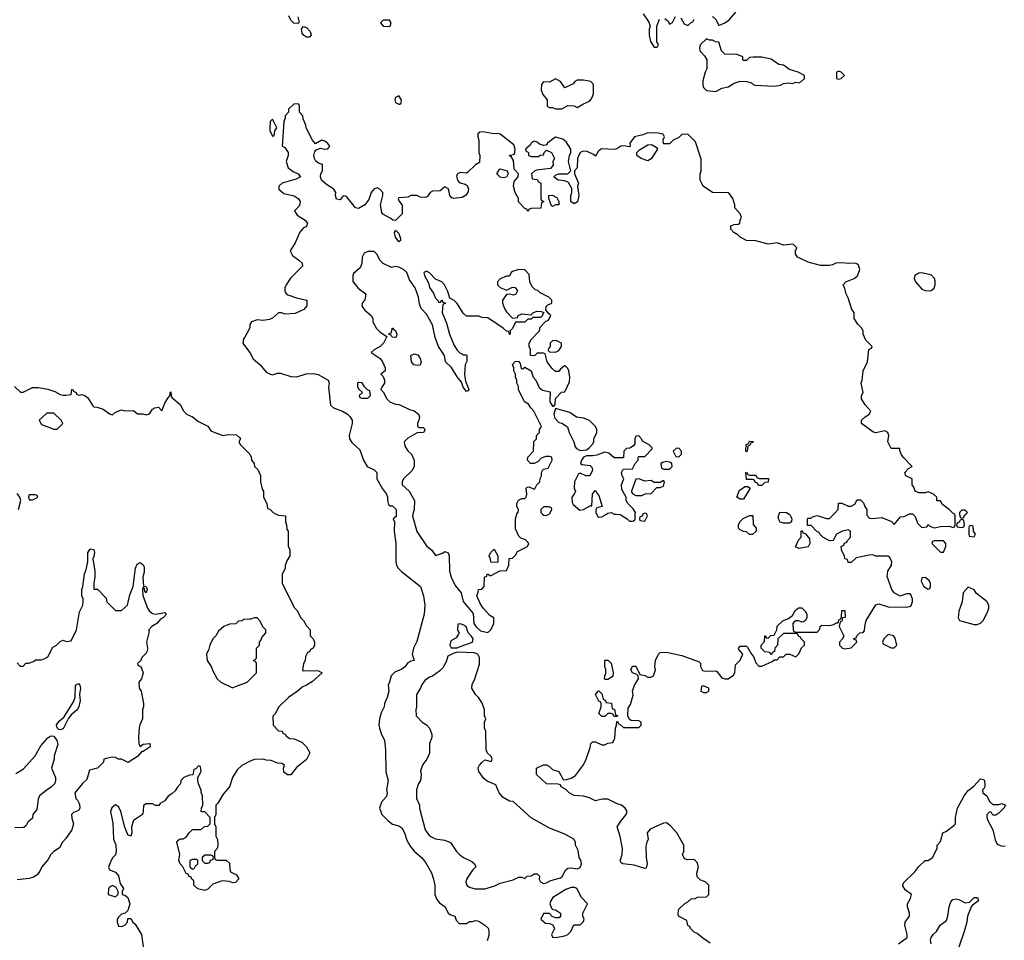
# Model space of a CAD drawing. Header units: inches. Extents: x 2348352 to 2479776, y 460422 to 613655.
# Tile 436 of 590: x 2398507 to 2404905, y 577233 to 583211. Entities that reach past the tile are written whole.
import ezdxf

# ---------------------------------------------------------------- set-up
doc = ezdxf.new("R2010")
doc.units = ezdxf.units.IN
doc.header["$MEASUREMENT"] = 0
for name, color, linetype in [('C3597', 7, 'Continuous'), ('C3598', 7, 'Continuous'), ('C4507', 7, 'Continuous'), ('C4508', 7, 'Continuous')]:
    doc.layers.add(name, color=color, linetype=linetype)

msp = doc.modelspace()

# ---------------------------------------------------------------- linework, layer by layer
at = {"layer": 'C3597', "color": 4}
for points, elevation in [([(2398490, 579034), (2398510, 579014), (2398530, 579014), (2398548.4, 579031.6), (2398567.3, 579032.7), (2398596.4, 579043.6), (2398610, 579054), (2398650, 579054), (2398670, 579062), (2398690, 579074), (2398723.1, 579136.9), (2398746, 579150), (2398770, 579174), (2398790, 579182), (2398810, 579174), (2398842, 579178), (2398876, 579250), (2398895.1, 579364.9), (2398918, 579410), (2398920.9, 579430), (2398919.5, 579450), (2398911.8, 579470), (2398911.5, 579510), (2398918, 579530), (2398927.8, 579610), (2398939.3, 579640.7), (2398949.6, 579690), (2398949.7, 579750), (2398964, 579770), (2398970, 579776), (2398990, 579771), (2398992.5, 579752.5), (2398990, 579726), (2398982, 579710), (2398996.3, 579630), (2398996, 579590), (2398988.6, 579551.4), (2398990, 579514), (2399012.7, 579512.7), (2399070, 579454), (2399074, 579430), (2399130, 579374), (2399170, 579374), (2399208, 579410), (2399222.7, 579477.3), (2399245.2, 579530), (2399260.5, 579650), (2399270, 579674.8), (2399290, 579686), (2399310, 579671.3), (2399315.6, 579655.6), (2399315.8, 579624.2), (2399306.8, 579590), (2399312, 579532), (2399330, 579531), (2399336, 579510), (2399328.4, 579488.4), (2399320.4, 579500.4), (2399318, 579518), (2399310, 579526), (2399306, 579510), (2399308, 579472), (2399338, 579390), (2399351, 579370), (2399370, 579354.8), (2399390, 579350.7), (2399450, 579362), (2399462, 579350), (2399442, 579330), (2399422, 579318), (2399398.8, 579290), (2399366, 579270), (2399346.8, 579250), (2399346, 579230), (2399331.3, 579170), (2399338.8, 579130), (2399336, 579110), (2399330, 579098), (2399302, 579070), (2399294, 579050), (2399274, 579030), (2399278, 579018), (2399294, 579010), (2399310.7, 578970.7), (2399298, 578930), (2399282, 578910), (2399284.7, 578870), (2399296, 578850), (2399312, 578770), (2399312, 578750), (2399304.7, 578730), (2399304.7, 578670), (2399287.3, 578632.7), (2399284.5, 578615.5), (2399278.8, 578550), (2399281, 578510), (2399290, 578492), (2399310, 578506), (2399351.1, 578511.1), (2399354, 578510), (2399354.8, 578490), (2399310, 578459), (2399302, 578458), (2399272.7, 578427.3), (2399211.6, 578388.4), (2399170, 578408.7), (2399150, 578408.7), (2399130, 578419), (2399110, 578422), (2399070, 578414), (2399054, 578410), (2399052, 578390), (2399012, 578350), (2398962, 578338), (2398944, 578276), (2398916, 578250), (2398866, 578190), (2398872.7, 578152.7), (2398883.6, 578143.6), (2398896.8, 578116.8), (2398898.8, 578090), (2398890, 578075.3), (2398856.9, 578063.1), (2398844.7, 578050), (2398846.4, 578026.4), (2398858, 577990), (2398846, 577950), (2398807.1, 577892.9), (2398784.7, 577870), (2398766.4, 577833.6), (2398730, 577809.2), (2398710.8, 577790), (2398690, 577755.3), (2398651, 577710), (2398639.1, 577680.9), (2398622, 577658), (2398598, 577642), (2398570, 577633.2), (2398490, 577625.2)], 92), ([(2400000, 579317.7), (2399963.6, 579316.4), (2399951.6, 579308.4), (2399930, 579306), (2399911.6, 579288.4), (2399870, 579286), (2399834, 579270), (2399799.6, 579240.4), (2399782, 579210), (2399762, 579190), (2399742, 579150), (2399736.9, 579123.1), (2399722, 579090), (2399724.7, 579050), (2399750.9, 579010.9), (2399762, 578982), (2399791.6, 578931.6), (2399814, 578910), (2399890, 578872), (2399910, 578882), (2399986, 578910), (2400000, 578924)], 96), ([(2398482.9, 578317.1), (2398533.1, 578346.9), (2398607.6, 578430), (2398644.5, 578495.5), (2398690, 578548.4), (2398710, 578560.5), (2398730, 578558), (2398748, 578530), (2398754.8, 578505.2), (2398731.3, 578430), (2398731.1, 578408.9), (2398714, 578350), (2398741, 578290), (2398741, 578270), (2398734.8, 578250), (2398712.8, 578227.2), (2398687.5, 578212.5), (2398636, 578170), (2398627.3, 578150), (2398618, 578082), (2398592, 578050), (2398590, 578026), (2398561, 577999), (2398550, 577978), (2398534, 577966), (2398476, 577964)], 88), ([(2400000, 578393.3), (2399950, 578368.7), (2399920.7, 578339.3), (2399891.3, 578290), (2399871.3, 578230), (2399830, 578182), (2399796, 578124), (2399782, 578110), (2399782, 578050), (2399774, 578030), (2399774, 577990), (2399782, 577970), (2399782, 577910), (2399792.7, 577887.3), (2399794, 577850), (2399791.6, 577828.4), (2399774, 577810), (2399774, 577770), (2399778, 577758), (2399790, 577754), (2399850, 577754), (2399870, 577734), (2399872.7, 577692.7), (2399878, 577678), (2399916.9, 577656.9), (2399931.1, 577631.1), (2399910, 577609.2), (2399890, 577605.2), (2399870, 577615.3), (2399822, 577618), (2399762, 577598), (2399730, 577565.2), (2399710, 577557.2), (2399666, 577566), (2399638, 577590), (2399638, 577618), (2399626, 577630), (2399622, 577642), (2399608, 577648), (2399602, 577662), (2399590, 577666), (2399568, 577710), (2399549.1, 577729.1), (2399542, 577750), (2399548, 577790), (2399528.7, 577870), (2399538, 577882), (2399549.2, 577890.8), (2399570, 577891.3), (2399590, 577902), (2399609.1, 577930.9), (2399630, 577952), (2399687.3, 577952.7), (2399708.4, 577971.6), (2399730, 577974), (2399746, 577990), (2399746, 578030), (2399710, 578066), (2399690, 578066), (2399686, 578070), (2399688, 578090), (2399698, 578110), (2399695.3, 578170), (2399687.3, 578192.7), (2399687.3, 578207.3), (2399668.4, 578248.4), (2399666, 578270), (2399666, 578290), (2399686, 578330), (2399682, 578362), (2399670, 578366), (2399652.7, 578347.3), (2399638, 578342), (2399632.7, 578307.3), (2399610, 578306), (2399574, 578290), (2399554, 578270), (2399551.6, 578248.4), (2399530, 578226), (2399516.9, 578203.1), (2399496.9, 578183.1), (2399471.6, 578168.4), (2399450, 578138), (2399419.6, 578120.4), (2399410.9, 578109.1), (2399390, 578109), (2399370, 578118), (2399330, 578118), (2399311.6, 578108.4), (2399310.8, 578070), (2399304.7, 578050), (2399246, 578010), (2399234.8, 577970), (2399236, 577930), (2399230, 577908), (2399210, 577918), (2399190, 577968), (2399163.7, 578070), (2399150, 578102), (2399130, 578113.2), (2399106, 578094), (2399098, 578070), (2399112.7, 577992.7), (2399118, 577890), (2399132, 577852), (2399134.9, 577810), (2399130, 577788), (2399112, 577770), (2399096.9, 577743.1), (2399084.7, 577704.7), (2399092, 577690), (2399130, 577674.8), (2399150, 577651.3), (2399161, 577601), (2399182, 577570), (2399174, 577550), (2399174, 577530), (2399190, 577526), (2399210.5, 577510.5), (2399222.8, 577470), (2399210, 577426), (2399192, 577408), (2399170, 577402), (2399150, 577382), (2399141, 577370), (2399141, 577350), (2399150, 577324.7), (2399170, 577322), (2399190, 577332), (2399208, 577350), (2399210, 577374), (2399230, 577374), (2399242, 577350), (2399256.8, 577336.8), (2399298.8, 577270), (2399310.8, 577190)], 96)]:
    msp.add_lwpolyline(points, dxfattribs=dict(at, elevation=elevation))
for points, elevation in [([(2398770, 578599.6), (2398762.6, 578602.6), (2398751.7, 578611.7), (2398747.2, 578632.8), (2398764.4, 578655.6), (2398796.2, 578683.8), (2398857.7, 578782.3), (2398868.3, 578811.7), (2398869.8, 578890.2), (2398890, 578901), (2398898.8, 578890), (2398902.8, 578870), (2398896, 578830), (2398900.5, 578790), (2398892, 578748), (2398880.5, 578730), (2398842, 578698), (2398825.2, 578674.8), (2398790, 578607)], 88), ([(2399658, 577758), (2399630, 577758), (2399614, 577750), (2399614, 577710), (2399630, 577694), (2399642, 577698), (2399647.3, 577712.7), (2399666, 577730), (2399666, 577750)], 96), ([(2399750, 577786), (2399710, 577786), (2399694, 577770), (2399694, 577750), (2399710, 577734), (2399730, 577734), (2399742, 577738), (2399747.3, 577752.7), (2399762, 577758), (2399766, 577770), (2399762, 577782)], 96), ([(2399110, 577588), (2399090, 577578), (2399084.7, 577570), (2399082, 577530), (2399130, 577514), (2399147.3, 577532.7), (2399148, 577550), (2399135.3, 577575.3)], 96)]:
    msp.add_lwpolyline(points, close=True, dxfattribs=dict(at, elevation=elevation))
at = {"layer": 'C3598', "color": 4}
for points, elevation in [([(2400000, 581206.1), (2399970.9, 581149.1), (2399961, 581139), (2399958, 581110), (2400000, 581052.8)], 104), ([(2398474, 580830), (2398512.7, 580792.7), (2398530, 580792), (2398590, 580822), (2398630, 580822), (2398690, 580811.3), (2398736, 580796), (2398770, 580778), (2398790, 580772), (2398807.3, 580772.7), (2398842, 580778), (2398846, 580810), (2398850, 580812), (2398858, 580798), (2398874, 580790), (2398878, 580778), (2398894, 580774), (2398910, 580778), (2398930, 580771), (2398950, 580756), (2398982.8, 580702.8), (2398990, 580698), (2399010, 580696), (2399050, 580681), (2399090, 580651.3), (2399110, 580646), (2399130, 580662), (2399170, 580678), (2399190, 580672), (2399247.3, 580672.7), (2399272.7, 580652.7), (2399308.4, 580651.6), (2399330, 580646), (2399350, 580651), (2399370, 580682), (2399386, 580690), (2399410, 580696), (2399430, 580672), (2399450, 580722), (2399470, 580754), (2399486, 580770), (2399486, 580790), (2399490, 580794), (2399491.3, 580770), (2399496.9, 580756.9), (2399550, 580712), (2399571.1, 580671.1), (2399592, 580650), (2399630, 580631.3), (2399670, 580602), (2399730.9, 580570.9), (2399750, 580542), (2399785.4, 580525.4), (2399830, 580512), (2399862.7, 580517.3), (2399915.2, 580515.2), (2399936.9, 580496.9), (2399942, 580490), (2399932, 580470), (2399942, 580450), (2400000, 580392)], 96), ([(2398499, 580030), (2398515.3, 580090), (2398509, 580110), (2398490, 580135.3)], 96)]:
    msp.add_lwpolyline(points, dxfattribs=dict(at, elevation=elevation))
at = {"layer": 'C3598', "color": 4, "elevation": 96}
for points in [[(2398683.6, 580656.4), (2398634, 580610), (2398650, 580582), (2398730, 580551.3), (2398750, 580552), (2398788, 580590), (2398778, 580610), (2398730, 580655.3)], [(2398610, 580126), (2398570, 580126), (2398564.7, 580110), (2398570, 580094), (2398590, 580094), (2398610, 580102), (2398626, 580110), (2398622, 580122)]]:
    msp.add_lwpolyline(points, close=True, dxfattribs=at)
at = {"layer": 'C4507', "color": 4}
for points, elevation in [([(2400175, 580000), (2400190, 579994), (2400234, 579990), (2400234, 579950), (2400242, 579930), (2400243.6, 579903.6), (2400252, 579890), (2400252, 579790), (2400262, 579770), (2400262, 579730), (2400243.6, 579696.4), (2400232.7, 579667.3), (2400232, 579650), (2400212.7, 579607.3), (2400212.7, 579552.7), (2400290, 579394), (2400310, 579374), (2400332, 579330), (2400352, 579310), (2400370, 579274), (2400394, 579250), (2400394, 579210), (2400414, 579190), (2400422, 579170), (2400422, 579150), (2400414, 579130), (2400398, 579122), (2400390, 579106), (2400378, 579102), (2400363.6, 579076.4), (2400362, 579050), (2400352, 579030), (2400346, 578986), (2400350, 578982), (2400390, 578986), (2400450, 578982), (2400472, 578970), (2400410, 578914), (2400370, 578888.7), (2400342.8, 578877.2), (2400311.1, 578848.9), (2400254, 578810), (2400190, 578746), (2400170, 578706), (2400152.7, 578687.3), (2400154, 578630), (2400190, 578594), (2400214, 578590), (2400218, 578578), (2400234, 578570), (2400238, 578558), (2400263.6, 578543.6), (2400290, 578542), (2400339.8, 578519.8), (2400372, 578490), (2400392, 578450), (2400370, 578408), (2400305.4, 578354.6), (2400270, 578308), (2400248.4, 578308.4), (2400224.7, 578324.7), (2400222, 578350), (2400228, 578370), (2400210, 578382), (2400183.1, 578383.1), (2400140.4, 578400.4), (2400110, 578402), (2400090, 578408.7), (2400030, 578408), (2400000, 578393.3)], 96), ([(2400953.7, 580000), (2400954, 579986), (2400934, 579970), (2400942, 579950), (2400941, 579890), (2400950.8, 579810), (2400950.8, 579690), (2400956, 579670), (2400966, 579650), (2400987.9, 579627.9), (2401110.8, 579530.8), (2401131.3, 579470), (2401141, 579410), (2401136, 579350), (2401087.1, 579172.9), (2401066, 579130), (2401058, 579090), (2401071, 579050), (2401050, 579045.2), (2401030, 579034), (2401010, 579009.5), (2400990, 578994.5), (2400945.7, 578974.3), (2400920.7, 578950), (2400910.6, 578909.4), (2400901, 578890), (2400906, 578850), (2400896, 578810), (2400878, 578770), (2400876, 578750), (2400856, 578710), (2400846, 578670), (2400841, 578630), (2400844.7, 578610), (2400855.3, 578575.3), (2400878, 578530), (2400884.7, 578470), (2400886.2, 578326.2), (2400901.6, 578270), (2400890.8, 578210), (2400894.8, 578190), (2400890, 578166), (2400858, 578130), (2400844.7, 578090), (2400861, 578050), (2400898.8, 578010), (2400930, 577987.3), (2400970, 577976.3), (2400990, 577962.8), (2401007.7, 577930), (2401022.4, 577882.4), (2401044.1, 577844.1), (2401070, 577810.8), (2401118.8, 577770), (2401143, 577743), (2401182.8, 577670), (2401196, 577630), (2401204.7, 577590), (2401206, 577530), (2401216.9, 577496.9), (2401235.3, 577475.3), (2401271.3, 577450), (2401292, 577410), (2401310, 577398), (2401334, 577390), (2401343.6, 577363.6), (2401362, 577342), (2401410, 577342), (2401430, 577354), (2401450, 577354), (2401470, 577362), (2401490, 577358), (2401530, 577332), (2401550.9, 577310.9), (2401555.3, 577295.3), (2401555.3, 577264.7), (2401546, 577230)], 104), ([(2401061.8, 580000), (2401058.8, 579990), (2401088, 579888), (2401150, 579794), (2401185.5, 579765.5), (2401210, 579732), (2401254, 579746), (2401270, 579758), (2401292, 579750), (2401298, 579730), (2401301, 579630), (2401311, 579590), (2401336.9, 579536.9), (2401376, 579490), (2401390, 579432), (2401454.8, 579354.8), (2401458, 579290), (2401471.3, 579270), (2401502, 579242), (2401550, 579232), (2401568, 579250), (2401588, 579290), (2401587.3, 579327.3), (2401563.1, 579343.1), (2401518, 579390), (2401500.2, 579420.2), (2401478, 579470), (2401487.3, 579492.7), (2401488.4, 579511.6), (2401510, 579514), (2401526, 579530), (2401528, 579590), (2401542, 579598), (2401546, 579610), (2401551.6, 579611.6), (2401562, 579602), (2401570, 579602), (2401628.4, 579631.6), (2401670, 579634), (2401686, 579670), (2401687.3, 579712.7), (2401710, 579714), (2401730, 579734), (2401743.1, 579756.9), (2401808, 579790), (2401815.3, 579810), (2401810, 579818), (2401793.6, 579833.6), (2401764, 579844), (2401750, 579858), (2401730, 579906), (2401729.1, 579970.9), (2401737.4, 580000)], 108), ([(2402994.6, 577214.6), (2402946.3, 577246.3), (2402910, 577278), (2402890, 577286), (2402866, 577310), (2402862, 577322), (2402848.4, 577328.4), (2402842, 577362), (2402788.9, 577388.9), (2402786, 577410), (2402790, 577434), (2402828.9, 577471.1), (2402850, 577482), (2402870, 577502), (2402896.4, 577503.6), (2402912.7, 577512.7), (2402970, 577514), (2402986, 577530), (2402986, 577590), (2402966, 577610), (2402930, 577626), (2402910, 577646), (2402908.4, 577668.4), (2402918, 577710), (2402910, 577738), (2402890, 577758), (2402850, 577755.3), (2402830, 577762), (2402822, 577770), (2402815.3, 577790), (2402822, 577810), (2402822, 577850), (2402778, 577930), (2402736.5, 577976.5), (2402710, 577995.3), (2402690, 577994), (2402605.2, 577954.8), (2402584.7, 577930), (2402592, 577890), (2402582, 577870), (2402576.9, 577843.1), (2402578, 577770), (2402584.7, 577730), (2402578, 577702), (2402570, 577698), (2402500.4, 577720.4), (2402426, 577730), (2402415.3, 577735.3), (2402409, 577749), (2402421.2, 577790), (2402424, 577830), (2402410, 577906), (2402389, 577970), (2402412.9, 578007.1), (2402448.7, 578050), (2402455.3, 578070), (2402442, 578090), (2402418, 578110), (2402390, 578119), (2402330, 578148.7), (2402291.6, 578148.4), (2402250, 578138), (2402210, 578158), (2402170, 578168.7), (2402110, 578174), (2402078, 578190), (2402054.6, 578214.6), (2402026, 578230), (2402022, 578242), (2402007.3, 578247.3), (2401930, 578248), (2401866, 578310), (2401866, 578350), (2401910, 578372), (2401930, 578372), (2401950, 578362), (2401970, 578342), (2402011.3, 578330), (2402038, 578278), (2402054, 578274), (2402090, 578284.7), (2402118, 578302), (2402170, 578372), (2402188.7, 578410), (2402214.6, 578485.4), (2402218, 578510), (2402230, 578522), (2402250, 578522), (2402290, 578502), (2402310, 578502), (2402330, 578514), (2402362, 578518), (2402374.6, 578545.4), (2402378, 578610), (2402386, 578630), (2402387.3, 578652.7), (2402392.7, 578652.7), (2402398, 578638), (2402410, 578634), (2402430, 578614), (2402530, 578614), (2402546, 578630), (2402546, 578650), (2402530, 578658), (2402480.4, 578660.4), (2402470, 578666), (2402458, 578690), (2402460.4, 578739.6), (2402476.4, 578763.6), (2402494.6, 578825.4), (2402488.9, 578851.1), (2402502, 578890), (2402528, 578930), (2402526, 578950), (2402518, 578958), (2402488.9, 578968.9), (2402478, 578990), (2402490, 579012), (2402510, 579012), (2402538, 578958), (2402570, 578952), (2402590, 578942), (2402610, 578942), (2402626, 578950), (2402639, 578990), (2402635.3, 579010), (2402638, 579050), (2402658, 579090), (2402670, 579102), (2402710, 579104.7), (2402810, 579082.8), (2402922, 579042), (2402931.6, 579031.6), (2402932, 579010), (2402944.7, 578984.7), (2402961, 578981), (2403030, 578982), (2403038, 578978), (2403070, 578938), (2403090, 578931), (2403110, 578931), (2403145.6, 578954.4), (2403154, 578970), (2403158, 579022), (2403188.4, 579051.6), (2403206, 579090), (2403180.4, 579120.4), (2403178, 579130), (2403190, 579142), (2403230, 579142), (2403236.9, 579136.9), (2403262, 579090), (2403276, 579076), (2403290, 579034), (2403310, 579014), (2403330, 579014), (2403396.4, 579043.6), (2403410, 579054), (2403430, 579054), (2403447.3, 579072.7), (2403470, 579074), (2403488.4, 579091.6), (2403511.6, 579091.6), (2403550, 579074), (2403570, 579094), (2403588.4, 579131.6), (2403606, 579150), (2403606, 579170), (2403586, 579190), (2403582, 579202), (2403567.3, 579207.3), (2403562, 579222), (2403550, 579226), (2403470, 579226), (2403434, 579190), (2403431.6, 579148.4), (2403414, 579130), (2403412.7, 579107.3), (2403398, 579102), (2403390, 579086), (2403382, 579102), (2403350, 579106), (2403326, 579130), (2403326, 579150), (2403347.3, 579172.7), (2403348.9, 579211.1), (2403354, 579210), (2403358, 579198), (2403370, 579194), (2403388.4, 579211.6), (2403410, 579214), (2403428, 579250), (2403430, 579272), (2403468, 579310), (2403499, 579321), (2403530, 579342), (2403546, 579374), (2403569, 579391), (2403590, 579391.3), (2403611.1, 579371.1), (2403622, 579350), (2403622, 579330), (2403614, 579310), (2403599.6, 579300.4), (2403590, 579298), (2403570, 579308), (2403550, 579308), (2403539.6, 579300.4), (2403532, 579290), (2403534, 579250), (2403538, 579238), (2403550, 579234), (2403690, 579234), (2403707.3, 579252.7), (2403708.4, 579271.6), (2403720.4, 579279.6), (2403770, 579278), (2403796.4, 579283.6), (2403814, 579294), (2403826, 579294), (2403830, 579314), (2403842, 579318), (2403847.3, 579332.7), (2403850, 579374), (2403870, 579374), (2403871.3, 579330), (2403854, 579326), (2403850, 579306), (2403838, 579302), (2403832, 579270), (2403862, 579210), (2403854, 579190), (2403834, 579170), (2403834, 579150), (2403854, 579130), (2403870, 579126), (2403910, 579132), (2403946, 579170), (2403942, 579182), (2403930, 579186), (2403927.3, 579192.7), (2403942, 579198), (2403946, 579210), (2403966, 579230), (2403987.3, 579232.7), (2403996.4, 579243.6), (2403998, 579270), (2404008.7, 579310), (2404070, 579411.3), (2404090, 579418), (2404150, 579398), (2404270, 579396), (2404297.2, 579402.8), (2404309, 579430), (2404308.7, 579450), (2404297.2, 579477.2), (2404290, 579482), (2404270, 579482), (2404228.4, 579468.4), (2404188.9, 579488.9), (2404175.3, 579510), (2404144.7, 579595.3), (2404149, 579630), (2404173.2, 579670), (2404173.6, 579693.6), (2404160.4, 579720.4), (2404148.4, 579728.4), (2404070, 579728), (2404050, 579735.3), (2404026.4, 579733.6), (2403943.6, 579716.4), (2403910, 579686), (2403890, 579686), (2403886, 579706), (2403868, 579710), (2403867.3, 579727.3), (2403848.4, 579768.4), (2403846, 579790), (2403862, 579798), (2403867.3, 579812.7), (2403882, 579818), (2403886, 579830), (2403906, 579850), (2403906, 579890), (2403890, 579898), (2403854, 579890), (2403814, 579870), (2403794, 579830), (2403770, 579828), (2403726, 579850), (2403706, 579870), (2403702, 579882), (2403687.3, 579887.3), (2403650, 579926), (2403627.3, 579927.3), (2403626, 579970), (2403630, 579974), (2403650, 579974), (2403658, 579982), (2403690, 579991), (2403750, 579971.3), (2403770, 579972), (2403797, 580000)], 104), ([(2401904.8, 580000), (2401912.7, 579992.7), (2401930, 579992), (2401946, 580000)], 108), ([(2402256.4, 580000), (2402264.9, 579984.9), (2402270, 579981), (2402290, 579982), (2402320, 580000)], 108), ([(2402383.3, 580000), (2402410, 579998), (2402454, 579970), (2402470, 579954), (2402490, 579954), (2402502, 579958), (2402506, 579970), (2402507.5, 580000)], 108), ([(2402557.3, 580000), (2402552.7, 579987.3), (2402538, 579982), (2402534, 579970), (2402538, 579958), (2402570, 579954), (2402586, 579990), (2402582.7, 580000)], 108), ([(2403506.3, 580000), (2403514.4, 579994.4), (2403524.7, 579970), (2403523.6, 579956.4), (2403522, 579950), (2403510, 579942), (2403470, 579942), (2403448.9, 579948.9), (2403438, 579970), (2403438, 579990), (2403442.1, 580000)], 104), ([(2404012.3, 580000), (2404012.7, 579992.7), (2404030, 579974), (2404052, 579972), (2404110, 579978), (2404171.6, 579951.6), (2404190, 579934), (2404230, 579982), (2404254, 579986), (2404285.5, 580000)], 104), ([(2404311.9, 580000), (2404325.4, 579985.4), (2404342, 579942), (2404370, 579914), (2404402, 579918), (2404410, 579932), (2404422, 579922), (2404450, 579911.3), (2404490, 579921), (2404550, 579922), (2404570, 579914), (2404582, 579918), (2404586, 579930), (2404586, 579990), (2404582.7, 580000)], 104), ([(2404615.2, 580000), (2404618, 579978), (2404630, 579974), (2404642, 579978), (2404647.3, 579992.7), (2404655.2, 580000)], 104), ([(2400000, 578924), (2400046, 578970), (2400046, 579030), (2400042, 579042), (2400026, 579050), (2400042, 579058), (2400046, 579070), (2400046, 579130), (2400066, 579150), (2400066, 579170), (2400076.4, 579183.6), (2400080.4, 579199.6), (2400106, 579230), (2400106, 579250), (2400088.4, 579268.4), (2400070, 579306), (2400050, 579326), (2400030, 579326), (2400010, 579318), (2400000, 579317.7)], 96), ([(2404218, 577210), (2404274, 577250), (2404274, 577270), (2404259, 577330), (2404262, 577350), (2404289, 577390), (2404289, 577410), (2404275.3, 577450), (2404275.3, 577470), (2404296.5, 577503.5), (2404302, 577530), (2404260.7, 577560.7), (2404245.6, 577585.6), (2404245.6, 577594.4), (2404254, 577610), (2404323.2, 577676.8), (2404350, 577712), (2404390, 577752), (2404410, 577752), (2404438, 577770), (2404468, 577830), (2404469, 577851), (2404490, 577874), (2404506, 577930), (2404530, 577942), (2404580.4, 577979.6), (2404588, 577990), (2404588, 578030), (2404601.2, 578090), (2404644, 578170), (2404670, 578204.7), (2404706.6, 578233.4), (2404750, 578281), (2404770, 578278), (2404776, 578270), (2404779.8, 578240.2), (2404776, 578224), (2404764.7, 578210), (2404766, 578190), (2404791.3, 578171.3), (2404810, 578134), (2404830, 578114), (2404870, 578114), (2404890, 578122), (2404914, 578110), (2404902, 578090), (2404870, 578058), (2404850, 578046), (2404830, 578046), (2404822, 578062), (2404810, 578066), (2404792.7, 578047.3), (2404792, 578030), (2404798, 578010), (2404830.6, 577950.6), (2404845.4, 577885.4), (2404858, 577858), (2404885.4, 577845.4), (2404910, 577844.7)], 96), ([(2404429.4, 577210), (2404426.6, 577233.4), (2404430, 577252), (2404442, 577270), (2404464, 577290), (2404489.4, 577330.6), (2404530, 577362), (2404539.3, 577390), (2404546, 577450), (2404557.2, 577482.8), (2404570, 577498), (2404590, 577502.8), (2404610, 577498.8), (2404650, 577476), (2404679, 577481), (2404710, 577510.7), (2404732, 577510), (2404738, 577490), (2404698, 577462), (2404690.9, 577449.1), (2404666.8, 577390), (2404662.8, 577350), (2404644, 577290), (2404610, 577188.7)], 92)]:
    msp.add_lwpolyline(points, dxfattribs=dict(at, elevation=elevation))
for points, elevation in [([(2403250, 579868), (2403230, 579886), (2403210, 579888), (2403190, 579898), (2403178, 579910), (2403178, 579930), (2403186, 579950), (2403208.4, 579971.6), (2403250, 579992), (2403271.3, 579991.3), (2403272.7, 579932.7), (2403294, 579910), (2403294, 579890), (2403270, 579868)], 104), ([(2404630, 579966), (2404618, 579962), (2404612.7, 579947.3), (2404598, 579942), (2404594, 579930), (2404598, 579918), (2404630, 579914), (2404642, 579918), (2404646, 579930), (2404642, 579962)], 104), ([(2404690, 579926), (2404678, 579922), (2404674, 579910), (2404674, 579870), (2404678, 579858), (2404710, 579854), (2404718, 579870), (2404706, 579890), (2404702, 579922)], 104), ([(2403570, 579778), (2403548.4, 579788.4), (2403568.4, 579831.6), (2403586, 579850), (2403586, 579890), (2403590, 579894), (2403598, 579878), (2403612.7, 579872.7), (2403639.6, 579839.6), (2403642, 579810), (2403630, 579788.7)], 104), ([(2404510, 579826), (2404450, 579826), (2404438, 579822), (2404434, 579810), (2404490, 579754), (2404510, 579754), (2404526, 579790), (2404526, 579810)], 104), ([(2401610, 579686), (2401568.9, 579688.9), (2401567.3, 579707.3), (2401558, 579730), (2401566, 579750), (2401590, 579772), (2401614, 579730), (2401614, 579690)], 108), ([(2404390, 579588), (2404370, 579586), (2404365.4, 579565.4), (2404382, 579530), (2404410, 579514), (2404422, 579518), (2404426, 579530), (2404426, 579550), (2404418, 579570)], 104), ([(2404670, 579526), (2404638, 579490), (2404630.8, 579430), (2404610.8, 579370), (2404606.4, 579326.4), (2404614, 579310), (2404710, 579284.7), (2404730, 579284.7), (2404750, 579291.3), (2404770, 579312), (2404797.2, 579370), (2404804, 579390), (2404804, 579410), (2404792.1, 579432.1), (2404725.2, 579485.2), (2404710, 579508)], 104), ([(2401370, 579288), (2401354, 579286), (2401352, 579250), (2401362, 579230), (2401359.6, 579220.4), (2401343.6, 579196.4), (2401310, 579178), (2401302, 579150), (2401312, 579132), (2401350, 579131.3), (2401370, 579141), (2401448.7, 579170), (2401454, 579190), (2401442, 579210), (2401422, 579230), (2401408, 579270), (2401390, 579282)], 108), ([(2404150, 579218), (2404122, 579190), (2404114, 579170), (2404118, 579158), (2404170, 579132), (2404190, 579132), (2404208, 579150), (2404195.3, 579195.3), (2404186, 579210)], 104), ([(2401350, 579104), (2401323.6, 579096.4), (2401290, 579078), (2401278, 579042), (2401257.5, 579002.5), (2401237.5, 578982.5), (2401190, 578949), (2401170, 578942), (2401139.8, 578920.2), (2401118, 578890), (2401111, 578870), (2401086.8, 578830), (2401086, 578750), (2401081, 578730), (2401084.7, 578690), (2401122, 578650), (2401150, 578632), (2401170.9, 578610.9), (2401184.7, 578570), (2401184.7, 578550), (2401171.3, 578510), (2401171.1, 578448.9), (2401152, 578410), (2401126.4, 578373.6), (2401112.7, 578332.7), (2401116, 578310), (2401111, 578270), (2401098, 578250), (2401086, 578210), (2401085.4, 578154.6), (2401104.7, 578110), (2401106, 578090), (2401142.8, 577950), (2401170, 577911.3), (2401210, 577890.8), (2401270, 577882.8), (2401307.1, 577867.1), (2401346, 577810), (2401368.1, 577788.1), (2401390.6, 577770.6), (2401445.4, 577745.4), (2401462, 577730), (2401471.3, 577710), (2401450, 577688), (2401411.3, 577630), (2401406, 577610), (2401412, 577590), (2401430, 577578), (2401467.1, 577567.1), (2401530, 577567.7), (2401594, 577586), (2401630, 577602.8), (2401714, 577626), (2401750, 577642), (2401770, 577642), (2401790, 577634), (2401806, 577650), (2401830, 577651.3), (2401850, 577664.7), (2401870, 577664.7), (2401884.7, 577650), (2401882, 577630), (2401891.6, 577611.6), (2401910, 577602), (2401930, 577606), (2401959.3, 577620.7), (2402021.2, 577638.8), (2402033.2, 577646.8), (2402055.3, 577690), (2402070, 577701), (2402090, 577702.8), (2402130, 577696), (2402150, 577704.7), (2402159, 577730), (2402153.2, 577753.2), (2402142, 577770), (2402136.4, 577816.4), (2402118, 577850), (2402118, 577870), (2402108, 577890), (2402050, 577922), (2401950, 577962), (2401830, 578028.7), (2401713.6, 578133.6), (2401690, 578137.2), (2401650, 578159.3), (2401622.9, 578190), (2401602, 578242), (2401545.7, 578265.7), (2401524.1, 578284.1), (2401491.5, 578330), (2401487.2, 578352.8), (2401494.5, 578370), (2401510, 578387.7), (2401530, 578404.7), (2401570, 578394), (2401578, 578410), (2401570, 578426), (2401547.3, 578447.3), (2401538, 578470), (2401535.3, 578590), (2401528, 578610), (2401528, 578650), (2401535.3, 578670), (2401528, 578690), (2401527.3, 578732.7), (2401510, 578778), (2401489.1, 578809.1), (2401470, 578828), (2401446, 578870), (2401446.8, 578893.2), (2401464, 578930), (2401494.6, 579025.4), (2401495.3, 579070), (2401484, 579090), (2401460.7, 579100.7)], 108), ([(2402310, 578926), (2402308, 578930), (2402308.7, 578950), (2402315.3, 578964.7), (2402315.3, 578990), (2402308.9, 579011.1), (2402308.7, 579050), (2402311.6, 579051.6), (2402330, 579052), (2402350, 579032), (2402364.7, 578970), (2402362, 578950), (2402356.9, 578943.1), (2402330, 578926)], 104), ([(2402950, 578886), (2402938, 578882), (2402934, 578850), (2402950, 578842), (2402970, 578842), (2402986, 578850), (2402986, 578870)], 104), ([(2402370, 578686), (2402362, 578702), (2402350, 578706), (2402330, 578706), (2402310, 578686), (2402290, 578686), (2402270, 578706), (2402286, 578750), (2402286, 578770), (2402282, 578782), (2402270, 578786), (2402248, 578830), (2402266, 578850), (2402270, 578852), (2402290, 578834), (2402298, 578798), (2402312, 578792), (2402318, 578778), (2402352.7, 578772.7), (2402358, 578738), (2402372.7, 578732.7), (2402378, 578698), (2402392.7, 578692.7), (2402390, 578686)], 104), ([(2402090, 577575.3), (2402056.9, 577563.1), (2401972, 577510), (2401958, 577490), (2401951.3, 577470), (2401962, 577442), (2401972, 577432), (2401990, 577431.3), (2402022, 577410), (2402022, 577390), (2402016.9, 577383.1), (2402010, 577378), (2401990, 577378), (2401967.3, 577387.3), (2401950, 577406), (2401910, 577406), (2401894, 577370), (2401923.6, 577343.6), (2401950, 577342), (2401972.7, 577332.7), (2401982, 577310), (2401962, 577270), (2401970, 577254), (2401990, 577252), (2402050, 577262.8), (2402070, 577271.3), (2402088.7, 577290), (2402107.3, 577332.7), (2402150, 577334), (2402170, 577354), (2402175.3, 577370), (2402166, 577390), (2402166, 577410), (2402198, 577470), (2402158, 577510), (2402128.4, 577568.4), (2402114.6, 577574.6)], 108)]:
    msp.add_lwpolyline(points, close=True, dxfattribs=dict(at, elevation=elevation))
at = {"layer": 'C4508', "color": 4}
for points, elevation in [([(2400314, 583230), (2400323.6, 583196.4), (2400322, 583190), (2400313.7, 583186.3), (2400289.7, 583189.7), (2400268.3, 583208.3), (2400255.4, 583235.4)], 96), ([(2402558, 583250), (2402595.3, 583195.3), (2402604.7, 583170), (2402598, 583150), (2402598, 583110), (2402606, 583070), (2402630, 583034), (2402650, 583034), (2402658, 583050), (2402648, 583068), (2402648, 583170), (2402665.2, 583214.8)], 104), ([(2403010, 583231.3), (2403032, 583210), (2403050, 583174), (2403090, 583192), (2403118, 583210), (2403160.2, 583259.8)], 104), ([(2402699.6, 583219.6), (2402722, 583202), (2402730, 583182), (2402750, 583194), (2402768.9, 583231.1)], 104), ([(2402803.6, 583223.6), (2402825.4, 583185.4), (2402850, 583174), (2402870, 583194), (2402882, 583198), (2402890, 583214)], 104), ([(2404582.7, 580000), (2404582, 580002), (2404570, 580006), (2404548, 580030), (2404503.1, 580063.1), (2404490, 580086), (2404467.3, 580087.3), (2404466, 580110), (2404446, 580130), (2404410, 580146), (2404390, 580138), (2404350, 580138), (2404326, 580150), (2404316.4, 580176.4), (2404306, 580190), (2404306, 580230), (2404266, 580250), (2404258, 580270), (2404283.1, 580296.9), (2404306, 580310), (2404248.7, 580370), (2404235.3, 580390), (2404226, 580414), (2404226, 580426), (2404170, 580426), (2404149.3, 580469.3), (2404155.3, 580510), (2404148, 580530), (2404130, 580542), (2404070, 580529), (2404050, 580535.3), (2403978, 580590), (2403978, 580610), (2403998, 580630), (2404028, 580650), (2404038, 580670), (2404002, 580710), (2403978, 580750), (2403978, 580770), (2403988, 580790), (2403975.3, 580850), (2403982, 580870), (2403988.9, 580931.1), (2404015.3, 580990), (2404026, 581070), (2404042, 581078), (2404046, 581090), (2404006, 581130), (2403988.4, 581168.4), (2403988, 581190), (2403978, 581210), (2403953.6, 581233.6), (2403928.7, 581270), (2403928.7, 581310), (2403914, 581330), (2403890, 581406), (2403878, 581430), (2403870, 581466), (2403858, 581490), (2403875.3, 581510), (2403930, 581530.7), (2403951.6, 581548.4), (2403966, 581590), (2403957, 581617), (2403946, 581626), (2403930, 581629.3), (2403890, 581627), (2403850, 581633.2), (2403810.6, 581629.4), (2403790, 581619), (2403770, 581615.3), (2403710, 581615.3), (2403630, 581637.2), (2403562, 581670), (2403548, 581690), (2403548, 581710), (2403558, 581730), (2403532.9, 581752.9), (2403470, 581748), (2403430, 581762), (2403370, 581754), (2403290, 581775.3), (2403230, 581778), (2403190, 581798), (2403174, 581814), (2403148, 581830), (2403128, 581850), (2403127.3, 581872.7), (2403150, 581882), (2403176.4, 581883.6), (2403186, 581890), (2403188, 581910), (2403198, 581930), (2403188, 581950), (2403155.3, 581990), (2403155.3, 582010), (2403142, 582050), (2403120.4, 582080.4), (2403110, 582088), (2403008.4, 582088.4), (2402948, 582130), (2402928.7, 582170), (2402929, 582210), (2402935.3, 582230), (2402934.6, 582305.4), (2402930, 582326), (2402898, 582418), (2402850, 582468), (2402810, 582466), (2402790, 582446), (2402754, 582430), (2402730, 582406), (2402690, 582406), (2402689.1, 582430.9), (2402698, 582450), (2402688.7, 582468.7), (2402655.5, 582475.5), (2402590, 582476), (2402557.3, 582462.7), (2402502, 582450), (2402472, 582410), (2402474, 582390), (2402470, 582386), (2402432.9, 582392.9), (2402414, 582390), (2402386.8, 582373.2), (2402370, 582368.7), (2402287.7, 582372.3), (2402265.4, 582354.6), (2402250, 582326), (2402236.4, 582336.4), (2402194.6, 582354.6), (2402170, 582358), (2402150, 582348), (2402131.3, 582310), (2402130.8, 582249.2), (2402112, 582230), (2402112, 582210), (2402138, 582150), (2402131.3, 582130), (2402141, 582070), (2402131, 582029), (2402110, 582015.3), (2402088.7, 582030), (2402088.4, 582068.4), (2402095.3, 582090), (2402095.3, 582115.3), (2402073.2, 582153.2), (2402050, 582164), (2402006, 582170), (2401978, 582190), (2401990, 582202), (2402009, 582211), (2402068.7, 582211.3), (2402088, 582230), (2402074, 582290), (2402079, 582330), (2402088.7, 582350), (2402088.7, 582370), (2402058.6, 582418.6), (2402036.5, 582436.5), (2401990, 582449), (2401950, 582421.2), (2401936, 582410), (2401930, 582398), (2401923.6, 582396.4), (2401910, 582395.3), (2401884, 582404), (2401870, 582415.3), (2401850, 582422), (2401832, 582410), (2401823.6, 582396.4), (2401794, 582370), (2401798, 582358), (2401814, 582350), (2401814, 582330), (2401830, 582322), (2401878, 582322), (2401888.4, 582331.6), (2401910, 582334), (2401915.3, 582350), (2401930, 582364.7), (2401962, 582350), (2401982, 582310), (2401972, 582290), (2401974.4, 582265.6), (2401956, 582244), (2401865.4, 582234.6), (2401854, 582230), (2401834, 582210), (2401838, 582178), (2401870, 582174), (2401878, 582158), (2401894, 582150), (2401894, 582050), (2401898, 582038), (2401914, 582030), (2401898, 582022), (2401892.7, 581987.3), (2401830, 581986), (2401818, 581982), (2401810, 581966), (2401802, 581982), (2401790, 581986), (2401749.1, 582029.1), (2401748, 582050), (2401728, 582090), (2401715.3, 582130), (2401720.4, 582159.6), (2401746, 582190), (2401748, 582210), (2401720.4, 582240.4), (2401716.4, 582296.4), (2401702, 582322), (2401688, 582330), (2401722, 582338), (2401728, 582370), (2401718, 582398), (2401630, 582469), (2401610, 582472.7), (2401589.4, 582469.4), (2401516.9, 582483.1), (2401498, 582482), (2401484.7, 582470), (2401484.7, 582450), (2401491.1, 582428.9), (2401491.3, 582350), (2401498, 582330), (2401496, 582284), (2401470, 582268), (2401419.8, 582220.2), (2401410, 582215.3), (2401370, 582219), (2401352, 582210), (2401345.4, 582194.6), (2401351.3, 582170), (2401359.8, 582159.8), (2401370, 582151.3), (2401402.8, 582142.8), (2401414.4, 582134.4), (2401422.8, 582110), (2401418.8, 582090), (2401404, 582070), (2401383.4, 582056.6), (2401329.3, 582049.3), (2401315.5, 582055.5), (2401302, 582070), (2401293.6, 582113.6), (2401270, 582126), (2401239.6, 582100.4), (2401190, 582098), (2401174, 582090), (2401156.9, 582063.1), (2401143.6, 582056.4), (2401110, 582059), (2401090, 582069), (2401070, 582069), (2401050, 582068.7), (2401030, 582058), (2400970, 582055.3), (2400966, 582050), (2400970, 582034), (2400992.7, 582007.3), (2400992, 581950), (2400950, 581908), (2400931.3, 581908.7), (2400919.5, 581919.5), (2400867.6, 581947.6), (2400860.1, 581960.1), (2400851.8, 582010), (2400867, 582070), (2400866.6, 582090), (2400850, 582109.3), (2400830, 582119.5), (2400810, 582112.7), (2400790.6, 582090), (2400776.4, 582043.6), (2400751, 582010), (2400710, 581985.2), (2400688.7, 581990), (2400630, 582064), (2400610, 582068), (2400590, 582042), (2400565.2, 582045.2), (2400559, 582070), (2400562, 582090), (2400548.7, 582110), (2400500.2, 582140.2), (2400468.7, 582170), (2400462, 582190), (2400464, 582210), (2400475.3, 582230), (2400475.3, 582270), (2400450, 582279), (2400432.1, 582292.1), (2400422.7, 582310), (2400419.3, 582330), (2400425.2, 582354.8), (2400433.6, 582366.4), (2400462, 582378), (2400490, 582371.3), (2400510, 582372), (2400522, 582390), (2400510, 582408), (2400490, 582422), (2400470, 582428), (2400430, 582406), (2400410, 582428), (2400368, 582510), (2400367.3, 582527.3), (2400348.4, 582568.4), (2400347.3, 582587.3), (2400326, 582610), (2400326, 582650), (2400322, 582662), (2400290, 582666), (2400254, 582630), (2400254, 582610), (2400232.7, 582587.3), (2400232.7, 582572.7), (2400224.7, 582550), (2400214, 582390), (2400230, 582382), (2400251, 582350), (2400251, 582330), (2400238, 582290), (2400251.3, 582250), (2400285.2, 582225.2), (2400316, 582210), (2400331, 582190), (2400303.5, 582176.5), (2400212, 582150), (2400192, 582130), (2400192, 582110), (2400222.8, 582082.8), (2400290, 582067.3), (2400317.3, 582050), (2400330.7, 582030), (2400327.1, 582012.9), (2400321, 581999), (2400294, 581970), (2400310, 581942), (2400362, 581910), (2400378, 581890), (2400371.1, 581868.9), (2400350, 581858), (2400327.9, 581832.1), (2400298.5, 581761.5), (2400264.7, 581710), (2400279.6, 581679.6), (2400322, 581650), (2400342, 581630), (2400344.7, 581610), (2400266.2, 581533.8), (2400239.1, 581490), (2400230.7, 581470), (2400230.7, 581450), (2400236.3, 581436.3), (2400250, 581424), (2400305.2, 581405.2), (2400374, 581390), (2400372.7, 581352.7), (2400354, 581330), (2400296.9, 581303.1), (2400230, 581298), (2400210, 581308), (2400190, 581308), (2400150, 581274), (2400130, 581265.2), (2400090, 581257.2), (2400050, 581261.2), (2400014, 581250), (2400002, 581230), (2400002, 581210), (2400000, 581206.1)], 104), ([(2401737.4, 580000), (2401738, 580002), (2401747.3, 580012.7), (2401748, 580030), (2401738, 580050), (2401738, 580070), (2401749.2, 580090.8), (2401770, 580102), (2401790, 580102), (2401798, 580110), (2401802, 580130), (2401798, 580170), (2401804, 580176), (2401816.9, 580176.9), (2401850, 580162), (2401855.3, 580164.7), (2401868, 580190), (2401888, 580210), (2401888.9, 580231.1), (2401898, 580250), (2401898, 580270), (2401908.4, 580291.6), (2401942, 580298), (2401968, 580350), (2401966, 580370), (2401950, 580375.3), (2401925.4, 580374.6), (2401896.9, 580363.1), (2401876.9, 580343.1), (2401851.1, 580328.9), (2401826, 580330), (2401808, 580350), (2401809.1, 580370.9), (2401846, 580410), (2401848.4, 580471.6), (2401866, 580490), (2401866, 580510), (2401886, 580530), (2401886, 580550), (2401898, 580570), (2401848, 580670), (2401828, 580690), (2401814.6, 580714.6), (2401788, 580730), (2401748, 580810), (2401748, 580830), (2401738, 580850), (2401738, 580870), (2401728.9, 580888.9), (2401728.4, 580908.4), (2401718, 580930), (2401718, 580950), (2401708.9, 580971.1), (2401727.3, 580992.7), (2401750, 580994), (2401759.6, 580979.6), (2401765.4, 580945.4), (2401776.4, 580943.6), (2401790, 580954), (2401831, 580931), (2401844.7, 580890), (2401861, 580870), (2401883, 580823), (2401904.9, 580804.9), (2401954, 580794), (2401952, 580730), (2401970, 580702), (2401978, 580702), (2401987.3, 580712.7), (2401988, 580752), (2402027.3, 580792.7), (2402050, 580794), (2402080.4, 580859.6), (2402082, 580890), (2402075.3, 580930), (2402070, 580946), (2402050, 580966), (2402019.6, 580940.4), (2402010, 580926), (2401990, 580926), (2401966.3, 580946.3), (2401935.3, 580990), (2401922, 581042), (2401910, 581046), (2401870, 581046), (2401851.6, 581028.4), (2401826, 581030), (2401826, 581070), (2401818, 581090), (2401818, 581110), (2401830, 581134), (2401886, 581190), (2401890, 581214), (2401927.3, 581252.7), (2401942, 581258), (2401956.4, 581283.6), (2401958, 581290), (2401943.1, 581303.1), (2401927.3, 581327.3), (2401928.4, 581348.4), (2401940.2, 581359.8), (2401966, 581370), (2401966, 581390), (2401946, 581410), (2401890, 581438), (2401873.6, 581453.6), (2401858, 581458), (2401836.4, 581476.4), (2401822, 581510), (2401817.2, 581557.2), (2401790, 581588), (2401750, 581589), (2401710, 581575.3), (2401702, 581570), (2401690, 581546), (2401670, 581546), (2401630, 581528.7), (2401611.3, 581510), (2401612, 581490), (2401630, 581472), (2401670, 581454), (2401710, 581474), (2401728, 581472), (2401742, 581450), (2401731.1, 581428.9), (2401716.9, 581423.1), (2401690, 581428), (2401670, 581426), (2401644.7, 581390), (2401644.7, 581370), (2401656.9, 581336.9), (2401670, 581314), (2401710, 581274), (2401742, 581278), (2401746, 581290), (2401770, 581302), (2401830, 581294), (2401846, 581310), (2401870, 581318), (2401896.9, 581316.9), (2401914, 581310), (2401898, 581282), (2401890, 581278), (2401842, 581278), (2401830, 581266), (2401810, 581266), (2401790, 581246), (2401730, 581246), (2401710, 581206), (2401694, 581190), (2401694, 581170), (2401690, 581168), (2401686, 581186), (2401670, 581188), (2401648.9, 581208.9), (2401550, 581275.3), (2401510, 581278), (2401490, 581286), (2401410, 581286), (2401390, 581306), (2401350, 581368), (2401330, 581388), (2401302, 581402), (2401290, 581446), (2401268, 581490), (2401250, 581508), (2401210, 581526), (2401170, 581568), (2401150, 581578), (2401134, 581570), (2401138, 581550), (2401163.5, 581503.5), (2401170, 581472), (2401196, 581436), (2401210, 581402), (2401226.4, 581386.4), (2401230, 581374), (2401242, 581378), (2401250, 581392), (2401258, 581378), (2401274, 581370), (2401258, 581362), (2401252, 581310), (2401280.7, 581240.7), (2401300.5, 581170), (2401330, 581096), (2401350, 581064.7), (2401370, 581044.7), (2401382, 581042), (2401390, 581034), (2401410, 581034), (2401412, 581030), (2401412.7, 580992.7), (2401401, 580970), (2401397.1, 580910), (2401404.9, 580864.9), (2401426, 580810), (2401419.8, 580800.2), (2401410, 580797.2), (2401390, 580824), (2401377.6, 580857.6), (2401350, 580892.7), (2401313.7, 580953.7), (2401275.1, 580990), (2401267, 581030), (2401229.7, 581089.7), (2401207.7, 581147.7), (2401189.6, 581230), (2401150, 581299.5), (2401115.3, 581335.3), (2401105.6, 581365.6), (2401099.6, 581410), (2401077.6, 581470), (2401041.1, 581521.1), (2401022, 581570), (2401001.2, 581590), (2400970, 581605.2), (2400950, 581608.7), (2400923.1, 581603.1), (2400870, 581628.7), (2400848, 581650), (2400830, 581686), (2400810, 581706), (2400770, 581706), (2400745.4, 581694.6), (2400732, 581670), (2400731.1, 581628.9), (2400719.8, 581600.2), (2400676.9, 581563.1), (2400671.1, 581548.9), (2400671.1, 581511.1), (2400707.1, 581467.1), (2400756, 581430), (2400751, 581390), (2400732, 581370), (2400731.3, 581350), (2400750, 581324.7), (2400792, 581290), (2400802, 581270), (2400802, 581250), (2400825.4, 581205.4), (2400850, 581182), (2400894, 581154), (2400871.3, 581110), (2400850, 581088.7), (2400810, 581068), (2400792, 581050), (2400850, 581011), (2400864.9, 580990), (2400882.8, 580950), (2400882, 580930), (2400854, 580910), (2400870, 580894), (2400878, 580870), (2400878, 580850), (2400862, 580830), (2400854, 580810), (2400870, 580794), (2400892, 580750), (2400912, 580730), (2400950, 580714.8), (2400972.5, 580712.5), (2401039.8, 580679.8), (2401070, 580670.8), (2401098, 580650), (2401104.7, 580630), (2401102, 580610), (2401092, 580590), (2401092.7, 580572.7), (2401103.6, 580563.6), (2401130, 580562), (2401142, 580550), (2401132, 580530), (2401090, 580528), (2401030, 580494), (2401006, 580470), (2401010, 580442), (2401030, 580412), (2401054, 580390), (2401071.6, 580351.6), (2401071.6, 580311.6), (2401057.3, 580282.7), (2401002, 580230), (2400992, 580210), (2400992, 580190), (2401038, 580150), (2401072, 580090), (2401071.3, 580031.3), (2401061.8, 580000)], 108), ([(2400000, 581052.8), (2400005.4, 581045.4), (2400024.7, 581010), (2400070.7, 580970.7), (2400110, 580922), (2400134, 580910), (2400150, 580904.7), (2400183.1, 580916.9), (2400203.1, 580916.9), (2400270, 580894.8), (2400308.9, 580891.1), (2400369.3, 580910.7), (2400414, 580914), (2400447.5, 580907.5), (2400512, 580870), (2400518, 580850), (2400514.8, 580825.2), (2400527.4, 580707.4), (2400546.8, 580690), (2400604.7, 580670), (2400638, 580650), (2400653.7, 580633.7), (2400666.8, 580610), (2400667.3, 580590), (2400648.5, 580510), (2400650.6, 580490), (2400664.8, 580464.8), (2400717.4, 580417.4), (2400740.5, 580350), (2400764.9, 580310), (2400810, 580287.3), (2400827.3, 580270), (2400827.7, 580230), (2400863.9, 580163.9), (2400890.5, 580130), (2400898, 580110), (2400897.3, 580090), (2400904, 580064), (2400914.8, 580054.8), (2400930, 580053.4), (2400953, 580030), (2400953.7, 580000)], 104), ([(2402507.5, 580000), (2402508, 580010), (2402494.6, 580034.6), (2402458, 580070), (2402448.9, 580088.9), (2402448, 580110), (2402420.4, 580160.4), (2402418, 580190), (2402434, 580230), (2402422, 580250), (2402418, 580270), (2402428.4, 580291.6), (2402490, 580294), (2402506, 580330), (2402526, 580350), (2402526, 580370), (2402530, 580374), (2402570, 580374), (2402616.4, 580423.6), (2402618, 580430), (2402598, 580450), (2402555.3, 580475.3), (2402548, 580490), (2402530, 580508), (2402510, 580506), (2402504.7, 580490), (2402503.6, 580456.4), (2402496.9, 580443.1), (2402471.6, 580428.4), (2402450, 580426), (2402434, 580410), (2402430, 580366), (2402370, 580366), (2402336.4, 580396.4), (2402310, 580402), (2402256.9, 580383.1), (2402230, 580378), (2402190, 580379), (2402172, 580370), (2402158, 580350), (2402152, 580330), (2402162, 580322), (2402215.3, 580315.3), (2402225.4, 580305.4), (2402230, 580286), (2402211.3, 580248.7), (2402186, 580250), (2402150, 580266), (2402138, 580262), (2402112, 580210), (2402111.3, 580170), (2402118, 580150), (2402111.3, 580130), (2402096, 580110), (2402096.9, 580076.9), (2402103.5, 580063.5), (2402146.8, 580026.8), (2402170, 580031), (2402214, 580054), (2402226, 580054), (2402229, 580131), (2402246, 580154), (2402250, 580154), (2402256.9, 580136.9), (2402270, 580122), (2402291.3, 580050), (2402258, 580042), (2402251.1, 580028.9), (2402250.8, 580010), (2402256.4, 580000)], 108), ([(2400000, 580392), (2400002, 580390), (2400012, 580370), (2400014, 580350), (2400032, 580330), (2400034, 580310), (2400054, 580290), (2400071.6, 580251.6), (2400072, 580210), (2400083.6, 580163.6), (2400092, 580150), (2400092.7, 580112.7), (2400103.6, 580083.6), (2400114, 580070), (2400118, 580038), (2400132.7, 580032.7), (2400154, 580010), (2400170, 580002), (2400175, 580000)], 96), ([(2401946, 580000), (2401950, 580002), (2401966, 580030), (2401962, 580042), (2401947.3, 580047.3), (2401912.7, 580047.3), (2401894, 580030), (2401894, 580010), (2401904.8, 580000)], 108), ([(2403797, 580000), (2403826, 580030), (2403828.7, 580071.3), (2403850, 580072), (2403890, 580052), (2403910, 580052), (2403934.6, 580065.4), (2403950, 580094), (2403970, 580094), (2403990, 580074), (2403998, 580050), (2404011, 580030), (2404012.3, 580000)], 104), ([(2402320, 580000), (2402330, 580006), (2402350, 580011), (2402370, 580001), (2402383.3, 580000)], 108), ([(2402582.7, 580000), (2402582, 580002), (2402570, 580006), (2402558, 580002), (2402557.3, 580000)], 108), ([(2403442.1, 580000), (2403447.3, 580012.7), (2403490, 580011.3), (2403506.3, 580000)], 104), ([(2404285.5, 580000), (2404290, 580002), (2404310, 580002), (2404311.9, 580000)], 104), ([(2404655.2, 580000), (2404666, 580010), (2404650, 580026), (2404630, 580026), (2404614, 580010), (2404615.2, 580000)], 104)]:
    msp.add_lwpolyline(points, dxfattribs=dict(at, elevation=elevation))
for points, elevation in [([(2400870, 583208.7), (2400851.3, 583190), (2400868.3, 583168.3), (2400910, 583166.8), (2400915.3, 583170), (2400922, 583190), (2400910, 583208)], 104), ([(2400390, 583098.4), (2400370, 583098.9), (2400352, 583110), (2400343.1, 583123.1), (2400339.6, 583150), (2400350, 583167.3), (2400370, 583160.4), (2400394.8, 583134.8), (2400400.4, 583110)], 96), ([(2402970, 583088), (2402932, 583050), (2402924.7, 583030), (2402926, 583010), (2402956.9, 582976.9), (2402971.3, 582950), (2402971.6, 582891.6), (2402961, 582870), (2402946.4, 582813.6), (2402946.4, 582786.4), (2402951.3, 582770), (2402970, 582751.3), (2403030, 582746), (2403070, 582766), (2403110, 582776), (2403150, 582798.8), (2403190, 582811.3), (2403231, 582811), (2403262, 582802), (2403274, 582790), (2403286.4, 582786.4), (2403410, 582778.8), (2403450, 582786), (2403470, 582798), (2403510, 582802), (2403530, 582798), (2403550, 582804.7), (2403570, 582802), (2403586, 582810), (2403606, 582830), (2403606, 582850), (2403566, 582870), (2403510, 582888.7), (2403470, 582915.3), (2403440.4, 582920.4), (2403390, 582955.3), (2403330, 582968), (2403272.7, 582967.3), (2403250, 582966), (2403230, 582946), (2403210, 582946), (2403206, 582950), (2403206, 582970), (2403170, 582986), (2403088.4, 582988.4), (2403068.4, 583008.4), (2403050, 583066), (2403028.4, 583068.4), (2403010, 583078), (2402990, 583078)], 104), ([(2403830, 582878), (2403814, 582870), (2403814, 582830), (2403830, 582826), (2403846, 582830), (2403866, 582850), (2403846, 582870)], 104), ([(2401990, 582828), (2401950, 582806), (2401910, 582808), (2401898, 582790), (2401896.9, 582756.9), (2401906.4, 582726.4), (2401934, 582690), (2401934, 582650), (2401950, 582642), (2401970, 582642), (2401990, 582632), (2402030, 582632), (2402070, 582654), (2402111.1, 582651.1), (2402130, 582642), (2402170, 582666), (2402210, 582682.8), (2402223.2, 582696.8), (2402236, 582730), (2402235.3, 582790), (2402218, 582810), (2402170, 582818), (2402130, 582818), (2402114, 582810), (2402104.7, 582795.3), (2402050, 582768), (2402022, 582810)], 104), ([(2400970, 582718), (2400950, 582706), (2400944.7, 582690), (2400950, 582674), (2400970, 582662), (2400978, 582662), (2400986, 582670), (2400988, 582690)], 104), ([(2400150, 582566), (2400134, 582550), (2400132, 582510), (2400132.7, 582492.7), (2400150, 582454), (2400162, 582458), (2400166, 582490), (2400178, 582510)], 104), ([(2402590, 582295.3), (2402546, 582310), (2402518, 582330), (2402518, 582350), (2402534.6, 582365.4), (2402590, 582398), (2402610, 582401), (2402618, 582398), (2402643.6, 582383.6), (2402652, 582370), (2402610, 582308)], 104), ([(2401650, 582184), (2401630, 582189), (2401608, 582210), (2401623.1, 582236.9), (2401630, 582242), (2401674, 582230), (2401682, 582210), (2401670, 582188.7)], 104), ([(2401970, 581998), (2401963.1, 582003.1), (2401946, 582050), (2401946, 582070), (2401970, 582072), (2401996.9, 582056.9), (2402011.1, 582031.1), (2402010, 582008.7), (2401990, 582008)], 104), ([(2400970, 581769.3), (2400950, 581798), (2400943.7, 581830), (2400950, 581844.7), (2400970, 581822), (2400982.8, 581790), (2400982, 581778)], 104), ([(2404370, 581567.6), (2404350, 581565.1), (2404324.9, 581550), (2404320.5, 581530), (2404328, 581510), (2404370, 581462), (2404390, 581453), (2404410, 581450.4), (2404430, 581453), (2404450, 581466.8), (2404456.2, 581490), (2404455.6, 581515.6), (2404451.5, 581531.5), (2404431.3, 581551.3)], 104), ([(2400950, 581148), (2400928.7, 581148.7), (2400922, 581162), (2400906, 581166), (2400910, 581174), (2400922, 581178), (2400930, 581211.3), (2400938, 581198), (2400950, 581194), (2400958, 581170), (2400954, 581150)], 108), ([(2401992.7, 581127.3), (2401970, 581126), (2401954, 581110), (2401954, 581090), (2401943.6, 581076.4), (2401942, 581062), (2401950, 581054), (2401990, 581052), (2402010, 581062), (2402028, 581090), (2402028, 581110)], 108), ([(2401090, 580965.2), (2401068.7, 580970), (2401054, 580990), (2401048.9, 581031.1), (2401070, 581041), (2401094.8, 581034.8), (2401110.7, 581010.7), (2401116, 580990), (2401110, 580968.7)], 108), ([(2400710, 580855.3), (2400702, 580850), (2400702, 580830), (2400710, 580814), (2400734, 580790), (2400714, 580770), (2400718, 580758), (2400730, 580754), (2400770, 580754), (2400786, 580770), (2400782, 580802), (2400767.3, 580807.3), (2400747.3, 580827.3), (2400733.6, 580853.6)], 108), ([(2401990, 580686), (2401978.8, 580650), (2401984, 580624), (2402010, 580596), (2402030.5, 580590.5), (2402067.1, 580567.1), (2402078, 580530), (2402108.4, 580470), (2402117.1, 580437.1), (2402126.2, 580426.2), (2402150, 580413.4), (2402190, 580418), (2402208, 580430), (2402230, 580454), (2402238, 580470), (2402238, 580490), (2402258, 580530), (2402258, 580550), (2402248, 580570), (2402208.9, 580608.9), (2402170, 580624), (2402126, 580630), (2402081.2, 580661.2)], 108), ([(2402790, 580428), (2402772.7, 580427.3), (2402754, 580410), (2402770, 580374), (2402790, 580372), (2402808, 580390), (2402808, 580410)], 108), ([(2403230, 580406), (2403226, 580410), (2403228.4, 580451.6), (2403242, 580458), (2403250, 580474), (2403272.7, 580472.7), (2403270, 580466), (2403258, 580462), (2403250, 580446), (2403238, 580442), (2403234, 580410)], 104), ([(2402710, 580342), (2402683.6, 580336.4), (2402674, 580330), (2402678, 580298), (2402692.7, 580292.7), (2402730, 580292), (2402748, 580310), (2402746, 580330), (2402736.4, 580336.4)], 108), ([(2402530, 580228.7), (2402512, 580228), (2402482, 580150), (2402483.6, 580143.6), (2402491.6, 580131.6), (2402510, 580122), (2402550, 580122), (2402572.7, 580132.7), (2402610, 580134), (2402647.3, 580172.7), (2402670, 580174), (2402690, 580182), (2402698, 580210), (2402690, 580218), (2402670, 580206), (2402630, 580206), (2402610, 580218), (2402570, 580215.3)], 108), ([(2403250, 580254), (2403290, 580254), (2403298, 580238), (2403312.7, 580232.7), (2403372.7, 580232.7), (2403371.1, 580208.9), (2403350, 580206), (2403330, 580186), (2403307.3, 580187.3), (2403302, 580202), (2403287.3, 580207.3), (2403282, 580222), (2403270, 580226), (2403230, 580226), (2403226, 580270), (2403230, 580272), (2403238, 580258)], 104), ([(2403190, 580098), (2403168, 580110), (2403184, 580156), (2403220.4, 580179.6), (2403239.6, 580179.6), (2403254, 580170), (2403210, 580098)], 104)]:
    msp.add_lwpolyline(points, close=True, dxfattribs=dict(at, elevation=elevation))

doc.saveas('drawing.dxf')
